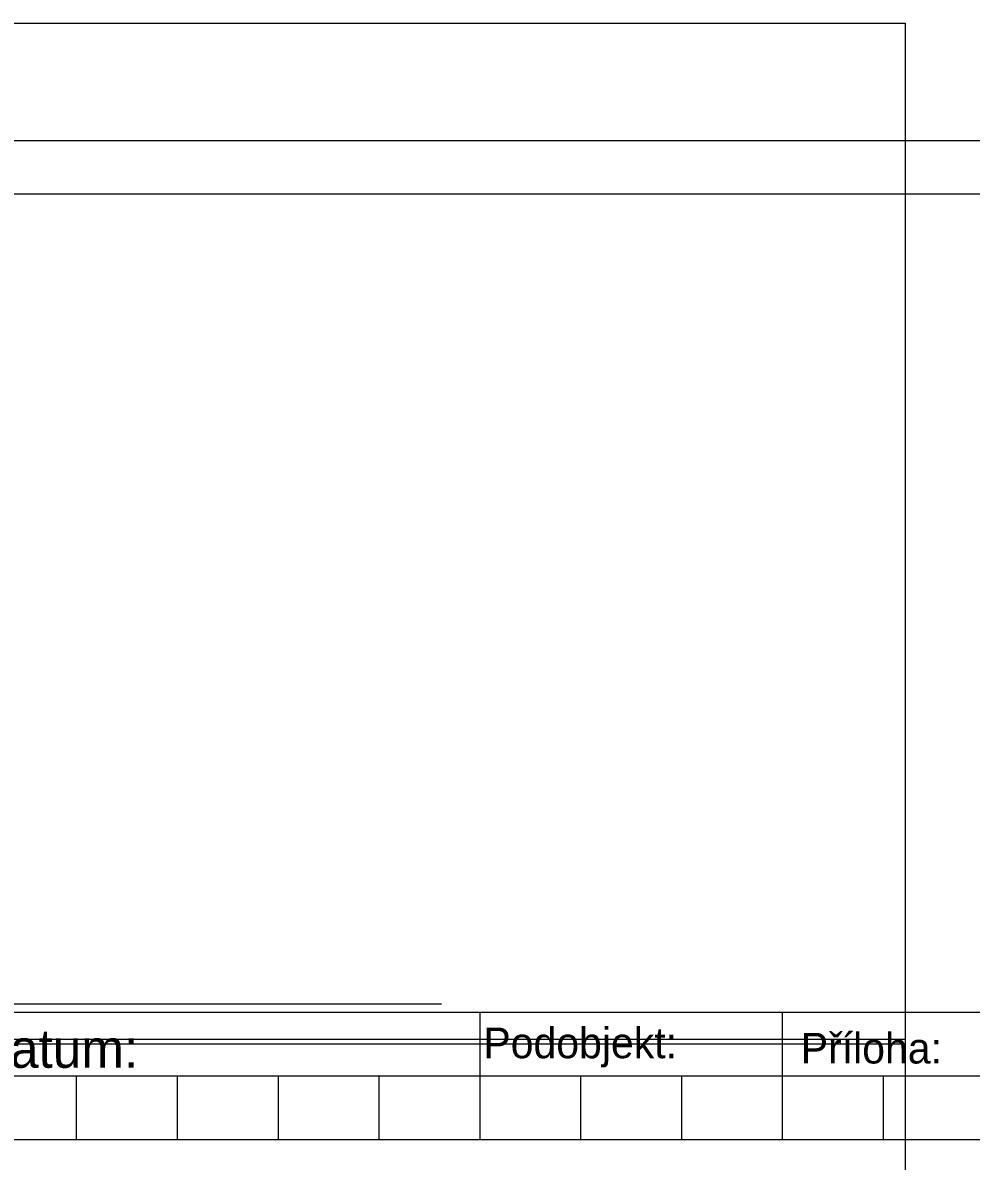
# Model space of a CAD drawing. Extents: x 1391 to 5528, y -6194 to 565.
# Drawn here: x 4186.6 to 4558.1, y -713.9 to -267.9 of the extents above; entities that cross this region are included whole.
import ezdxf

# ---------------------------------------------------------------- set-up
doc = ezdxf.new("R2010")
doc.units = 0
for name, color, linetype in [('Vrstva 11', 7, 'Continuous'), ('Vrstva 2', 7, 'Continuous'), ('Vrstva 3', 7, 'Continuous'), ('Vrstva 8', 7, 'Continuous')]:
    doc.layers.add(name, color=color, linetype=linetype)

# ---------------------------------------------------------------- blocks, each defined once
blk = doc.blocks.new('_U1')
at = {"layer": 'Vrstva 8'}
for p, q in [((3.35, 0.25), (3.35, -0.25)), ((4.535, 0.25), (4.535, -0.25)), ((8.5, 0), (-8.5, 0)), ((1.77, 0), (1.77, -0.25)), ((2.165, 0), (2.165, -0.25)), ((2.56, 0), (2.56, -0.25)), ((2.955, 0), (2.955, -0.25)), ((3.745, 0), (3.745, -0.25)), ((4.14, 0), (4.14, -0.25)), ((4.93, 0), (4.93, -0.25))]:
    blk.add_line(p, q, dxfattribs=at)
blk.add_lwpolyline([(-8.5, 0.25), (8.5, 0.25), (8.5, -0.25), (-8.5, -0.25)], close=True, dxfattribs=at)
for s, p in [('Podobjekt:', (3.3643, 0.0699)), ('Příloha:', (4.6073, 0.0493))]:
    blk.add_text(s, height=0.12, dxfattribs=at).set_placement(p)
blk = doc.blocks.new('_U2')
at = {"layer": 'Vrstva 3'}
blk.add_line((-2.6675, -1.82505), (2.6675, -1.82505), dxfattribs=at)
for s, p in [('Razítko oprávněné osoby:', (-2.5675, 1.92495)), ('Podpis:', (-2.5675, -2.07505)), ('Datum:', (0.8325, -2.07505))]:
    blk.add_text(s, height=0.15, dxfattribs=at).set_placement(p)
blk = doc.blocks.new('_U3')
at = {"layer": 'Vrstva 2'}
blk.add_lwpolyline([(-5.33255, 2.00005), (5.33245, 2.00005), (5.33245, -1.99995), (-5.33255, -1.99995)], close=True, dxfattribs=at)

msp = doc.modelspace()

# ---------------------------------------------------------------- linework, layer by layer
at = {"layer": 'Vrstva 11'}
for p, q in [((1479.46, -314.06), (5527.72, -314.06)), ((1479.46, -334.9), (5527.72, -334.9))]:
    msp.add_line(p, q, dxfattribs=at)

# ---------------------------------------------------------------- block references
at = {"layer": 'Vrstva 2', "xscale": 100, "yscale": 100}
for p in [(3998.89, -468.01), (3998.89, -866.01)]:
    msp.add_blockref('_U3', p, dxfattribs=at)
at = {"layer": 'Vrstva 3', "xscale": 100, "yscale": 100}
for p in [(4083.89, -469.76), (4083.89, -867.76)]:
    msp.add_blockref('_U2', p, dxfattribs=at)
at = {"layer": 'Vrstva 8', "xscale": 100, "yscale": 100}
msp.add_blockref('_U1', (4030.56, -680.51), dxfattribs=at)

doc.saveas('drawing.dxf')
